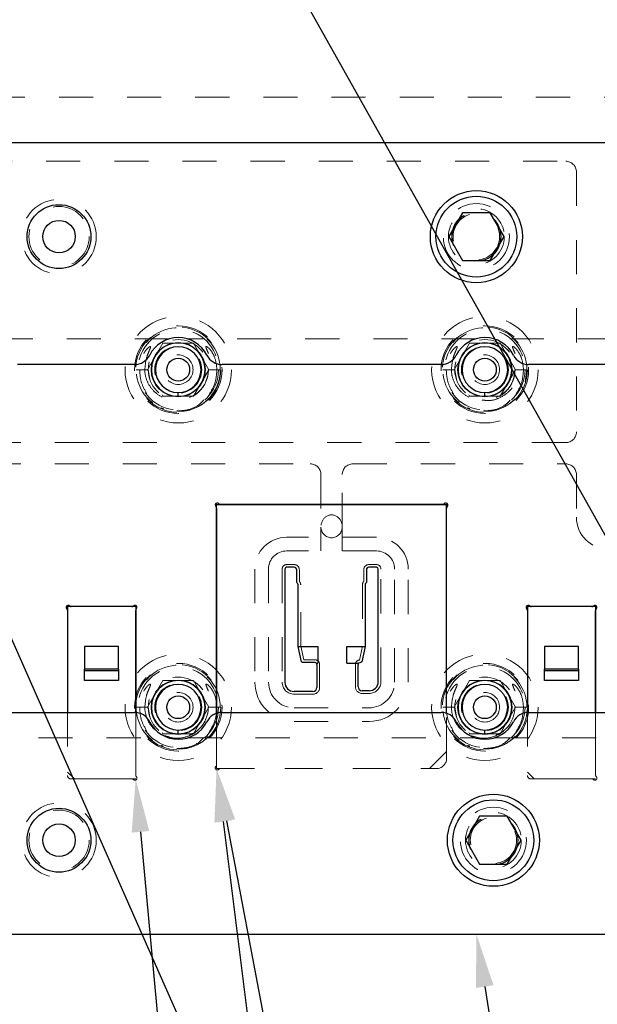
# Model space of a CAD drawing. Header units: inches. Extents: x 1880 to 2363, y -453 to -54.
# Tile 368 of 656: x 2042.97 to 2044.66, y -267.57 to -264.69. Entities that reach past the tile are written whole.
import ezdxf

# ---------------------------------------------------------------- set-up
doc = ezdxf.new("R2010")
doc.units = ezdxf.units.IN
doc.header["$LTSCALE"] = 0.5
doc.header["$MEASUREMENT"] = 0
doc.linetypes.add('HIDDEN', pattern=[0.225, 0.15, -0.075])
for name, color, linetype in [('DIE-M-S', 8, 'Continuous'), ('DIE-M-S2', 1, 'Continuous'), ('DIE-M-S3', 8, 'Continuous'), ('DSS-M-S', 53, 'Continuous'), ('RAI-M-S', 8, 'Continuous'), ('SID-M-S', 105, 'Continuous'), ('SVD-M-S', 8, 'Continuous')]:
    doc.layers.add(name, color=color, linetype=linetype)

msp = doc.modelspace()

# ---------------------------------------------------------------- linework, layer by layer
at = {"layer": 'DIE-M-S', "linetype": 'Continuous', "lineweight": 25}
for p, q in [((2043.54429, -266.11958), (2043.54429, -266.72133)), ((2044.20834, -266.10862), (2043.55525, -266.10862)), ((2044.21929, -266.72133), (2044.21929, -266.11958)), ((2043.10679, -266.41958), (2043.10679, -266.71872)), ((2043.29584, -266.40862), (2043.11775, -266.40862)), ((2043.30679, -266.71884), (2043.30679, -266.41958)), ((2044.45679, -266.41958), (2044.45679, -266.71884)), ((2044.64584, -266.40862), (2044.46775, -266.40862)), ((2044.65679, -266.71872), (2044.65679, -266.41958))]:
    msp.add_line(p, q, dxfattribs=at)
at = {"layer": 'DIE-M-S', "linetype": 'HIDDEN', "lineweight": 18}
for p, q in [((2043.10679, -266.71872), (2043.10679, -266.90362)), ((2043.30679, -266.90267), (2043.30679, -266.71884)), ((2043.54429, -266.72133), (2043.54429, -266.87267)), ((2044.21929, -266.85362), (2044.21929, -266.72133)), ((2044.45679, -266.71884), (2044.45679, -266.90362)), ((2044.65679, -266.90267), (2044.65679, -266.71872)), ((2043.55525, -266.88362), (2044.18929, -266.88362)), ((2043.11679, -266.91362), (2043.29584, -266.91362)), ((2044.46679, -266.91362), (2044.64584, -266.91362))]:
    msp.add_line(p, q, dxfattribs=at)
for centre in [(2044.30679, -265.32352), (2044.35679, -267.09372)]:
    msp.add_circle(centre, 0.068, dxfattribs=at)
at = {"layer": 'DIE-M-S', "linetype": 'Continuous', "lineweight": 25}
for centre in [(2043.43179, -265.71362), (2044.33179, -265.71362), (2043.43179, -266.70362), (2044.33179, -266.70362)]:
    msp.add_circle(centre, 0.079, dxfattribs=at)
for centre, start, end in [((2043.54641, -266.11074), 42.59227, 227.40773), ((2043.55525, -266.10262), 222.59227, 270), ((2044.20834, -266.10262), 270, 317.40773), ((2044.21717, -266.11074), 312.59227, 137.40773), ((2043.53829, -266.11958), 0, 47.40773), ((2044.22529, -266.11958), 132.59227, 180), ((2043.10891, -266.41074), 42.59227, 227.40773), ((2043.10079, -266.41958), 0, 47.40773), ((2043.11775, -266.40262), 222.59227, 270), ((2043.29584, -266.40262), 270, 317.40773), ((2043.30467, -266.41074), 312.59227, 137.40773), ((2043.31279, -266.41958), 132.59227, 180), ((2044.45891, -266.41074), 42.59227, 227.40773), ((2044.45079, -266.41958), 0, 47.40773), ((2044.46775, -266.40262), 222.59227, 270), ((2044.64584, -266.40262), 270, 317.40773), ((2044.65467, -266.41074), 312.59227, 137.40773), ((2044.66279, -266.41958), 132.59227, 180)]:
    msp.add_arc(centre, 0.006, start, end, dxfattribs=at)
at = {"layer": 'DIE-M-S', "linetype": 'HIDDEN', "lineweight": 18}
for centre, radius, start, end in [((2044.18929, -266.85362), 0.03, 270, 0), ((2043.54641, -266.8815), 0.006, 132.59227, 317.40773), ((2043.53829, -266.87267), 0.006, 312.59227, 0), ((2043.55525, -266.88962), 0.006, 90, 137.40773), ((2043.11679, -266.90362), 0.01, 180, 270), ((2043.29584, -266.91962), 0.006, 42.59227, 90), ((2043.30467, -266.9115), 0.006, 222.59227, 47.40773), ((2043.31279, -266.90267), 0.006, 180, 227.40773), ((2044.46679, -266.90362), 0.01, 180, 270), ((2044.64584, -266.91962), 0.006, 42.59227, 90), ((2044.65467, -266.9115), 0.006, 222.59227, 47.40773), ((2044.66279, -266.90267), 0.006, 180, 227.40773)]:
    msp.add_arc(centre, radius, start, end, dxfattribs=at)
at = {"layer": 'DIE-M-S2', "linetype": 'Continuous', "lineweight": 25}
for p, q in [((2043.54429, -266.10862), (2044.21929, -266.10862)), ((2043.54429, -266.72133), (2043.54429, -266.10862)), ((2044.21929, -266.72133), (2044.21929, -266.10862)), ((2043.74462, -266.29824), (2043.74462, -266.63024)), ((2043.77226, -266.29307), (2043.74979, -266.29307)), ((2043.77943, -266.33764), (2043.77943, -266.30024)), ((2043.98415, -266.30024), (2043.98415, -266.33764)), ((2044.01379, -266.29307), (2043.99132, -266.29307)), ((2044.01896, -266.62824), (2044.01896, -266.29824)), ((2043.78127, -266.33948), (2043.77943, -266.33764)), ((2043.98415, -266.33764), (2043.98231, -266.33948)), ((2043.78337, -266.52532), (2043.78337, -266.34455)), ((2043.98021, -266.34455), (2043.98021, -266.52532)), ((2043.10679, -266.40862), (2043.10679, -266.71872)), ((2043.30679, -266.40862), (2043.10679, -266.40862)), ((2043.10679, -266.40862), (2043.10679, -266.71872)), ((2043.30679, -266.40862), (2043.10679, -266.40862)), ((2043.30679, -266.40862), (2043.30679, -266.71884)), ((2043.30679, -266.40862), (2043.30679, -266.71884)), ((2044.45679, -266.40862), (2044.45679, -266.71884)), ((2044.65679, -266.40862), (2044.45679, -266.40862)), ((2044.65679, -266.40862), (2044.45679, -266.40862)), ((2044.45679, -266.40862), (2044.45679, -266.71884)), ((2044.65679, -266.40862), (2044.65679, -266.71872)), ((2044.65679, -266.40862), (2044.65679, -266.71872)), ((2043.25679, -266.52555), (2043.15679, -266.52555)), ((2043.15679, -266.52555), (2043.15679, -266.59199)), ((2043.25679, -266.52555), (2043.15679, -266.52555)), ((2043.15679, -266.52555), (2043.15679, -266.59199)), ((2043.25679, -266.59199), (2043.25679, -266.52555)), ((2043.25679, -266.59199), (2043.25679, -266.52555)), ((2043.78342, -266.52555), (2043.78337, -266.52532)), ((2043.79328, -266.57037), (2043.78342, -266.52555)), ((2043.78342, -266.52555), (2043.84179, -266.52555)), ((2043.84179, -266.52555), (2043.84179, -266.57476)), ((2043.92679, -266.52555), (2043.98016, -266.52555)), ((2043.92679, -266.57476), (2043.92679, -266.52555)), ((2043.98016, -266.52555), (2043.9703, -266.57037)), ((2043.98021, -266.52532), (2043.98016, -266.52555)), ((2044.60679, -266.52555), (2044.50679, -266.52555)), ((2044.50679, -266.52555), (2044.50679, -266.59199)), ((2044.60679, -266.52555), (2044.50679, -266.52555)), ((2044.50679, -266.52555), (2044.50679, -266.59199)), ((2044.60679, -266.59199), (2044.60679, -266.52555)), ((2044.60679, -266.59199), (2044.60679, -266.52555)), ((2043.79605, -266.57259), (2043.79328, -266.57037)), ((2043.9703, -266.57037), (2043.96778, -266.57258)), ((2043.25679, -266.59199), (2043.15679, -266.59199)), ((2043.15679, -266.59699), (2043.15679, -266.59199)), ((2043.15679, -266.59699), (2043.15679, -266.59199)), ((2043.25679, -266.59199), (2043.15679, -266.59199)), ((2043.25679, -266.59699), (2043.15679, -266.59699)), ((2043.15679, -266.62488), (2043.15679, -266.59699)), ((2043.25679, -266.59699), (2043.15679, -266.59699)), ((2043.15679, -266.62488), (2043.15679, -266.59699)), ((2043.25679, -266.59199), (2043.25679, -266.59699)), ((2043.25679, -266.59199), (2043.25679, -266.59699)), ((2043.25679, -266.59699), (2043.25679, -266.62488)), ((2043.25679, -266.59699), (2043.25679, -266.62488)), ((2043.83379, -266.57259), (2043.79605, -266.57259)), ((2043.838, -266.57476), (2043.83379, -266.57259)), ((2043.838, -266.57476), (2043.84179, -266.57476)), ((2043.83896, -266.57776), (2043.83896, -266.64524)), ((2043.92679, -266.57476), (2043.96079, -266.57476)), ((2043.95962, -266.64324), (2043.95962, -266.57803)), ((2043.96434, -266.57288), (2043.96079, -266.57476)), ((2043.96778, -266.57258), (2043.96434, -266.57288)), ((2044.60679, -266.59199), (2044.50679, -266.59199)), ((2044.50679, -266.59699), (2044.50679, -266.59199)), ((2044.50679, -266.59699), (2044.50679, -266.59199)), ((2044.60679, -266.59199), (2044.50679, -266.59199)), ((2044.60679, -266.59699), (2044.50679, -266.59699)), ((2044.50679, -266.62488), (2044.50679, -266.59699)), ((2044.60679, -266.59699), (2044.50679, -266.59699)), ((2044.50679, -266.62488), (2044.50679, -266.59699)), ((2044.60679, -266.59199), (2044.60679, -266.59699)), ((2044.60679, -266.59199), (2044.60679, -266.59699)), ((2044.60679, -266.59699), (2044.60679, -266.62488)), ((2044.60679, -266.59699), (2044.60679, -266.62488)), ((2043.25679, -266.62488), (2043.15679, -266.62488)), ((2043.25679, -266.62488), (2043.15679, -266.62488)), ((2044.60679, -266.62488), (2044.50679, -266.62488)), ((2044.60679, -266.62488), (2044.50679, -266.62488)), ((2043.99179, -266.65541), (2043.97179, -266.65541)), ((2043.82679, -266.65741), (2043.77179, -266.65741))]:
    msp.add_line(p, q, dxfattribs=at)
at = {"layer": 'DIE-M-S2', "linetype": 'HIDDEN', "lineweight": 18}
for p, q in [((2043.10679, -266.71872), (2043.10679, -266.89362)), ((2043.10679, -266.71872), (2043.10679, -266.89362)), ((2043.30679, -266.71884), (2043.30679, -266.91362)), ((2043.30679, -266.71884), (2043.30679, -266.91362)), ((2043.54429, -266.88362), (2043.54429, -266.72133)), ((2044.21929, -266.83362), (2044.21929, -266.72133)), ((2044.45679, -266.71884), (2044.45679, -266.89362)), ((2044.45679, -266.71884), (2044.45679, -266.89362)), ((2044.65679, -266.71872), (2044.65679, -266.91362)), ((2044.65679, -266.71872), (2044.65679, -266.91362)), ((2044.16929, -266.88362), (2044.21929, -266.83362)), ((2043.54429, -266.88362), (2044.16929, -266.88362)), ((2043.12679, -266.91362), (2043.10679, -266.89362)), ((2043.12679, -266.91362), (2043.10679, -266.89362)), ((2043.30679, -266.91362), (2043.12679, -266.91362)), ((2043.30679, -266.91362), (2043.12679, -266.91362)), ((2044.47679, -266.91362), (2044.45679, -266.89362)), ((2044.47679, -266.91362), (2044.45679, -266.89362)), ((2044.65679, -266.91362), (2044.47679, -266.91362)), ((2044.65679, -266.91362), (2044.47679, -266.91362))]:
    msp.add_line(p, q, dxfattribs=at)
at = {"layer": 'DIE-M-S2', "linetype": 'Continuous', "lineweight": 25}
for centre, radius, start, end in [((2043.74979, -266.29824), 0.00517, 90, 180), ((2043.77226, -266.30024), 0.00717, 0, 90), ((2043.99132, -266.30024), 0.00717, 90, 180), ((2044.01379, -266.29824), 0.00517, 0, 90), ((2043.7762, -266.34455), 0.00717, 0, 45), ((2043.98738, -266.34455), 0.00717, 135, 180), ((2043.83379, -266.57776), 0.00517, 0, 35.46923), ((2043.96479, -266.57803), 0.00517, 140.75669, 180), ((2043.99179, -266.62824), 0.02717, 270, 0), ((2043.77179, -266.63024), 0.02717, 180, 270), ((2043.82679, -266.64524), 0.01217, 270, 0), ((2043.97179, -266.64324), 0.01217, 180, 270)]:
    msp.add_arc(centre, radius, start, end, dxfattribs=at)
at = {"layer": 'DIE-M-S3', "linetype": 'HIDDEN', "lineweight": 18}
for p, q in [((2044.78179, -264.91487), (2042.42502, -264.91487)), ((2040.64429, -265.10237), (2044.56929, -265.10237)), ((2044.60054, -265.13362), (2044.60054, -265.89612)), ((2043.46526, -265.71362), (2043.46526, -265.71362)), ((2043.4751, -265.71362), (2043.4751, -265.71362)), ((2043.50069, -265.71362), (2043.50069, -265.71362)), ((2043.51053, -265.71362), (2043.51053, -265.71362)), ((2044.36526, -265.71362), (2044.36526, -265.71362)), ((2044.3751, -265.71362), (2044.3751, -265.71362)), ((2044.40069, -265.71362), (2044.40069, -265.71362)), ((2044.41053, -265.71362), (2044.41053, -265.71362)), ((2043.43179, -265.83173), (2043.43179, -265.83173)), ((2044.33179, -265.83173), (2044.33179, -265.83173)), ((2044.56929, -265.92737), (2042.66929, -265.92737)), ((2042.66929, -265.98987), (2043.81929, -265.98987)), ((2043.94429, -265.98987), (2044.56929, -265.98987)), ((2043.85054, -266.02112), (2043.85054, -266.17524)), ((2043.91304, -266.17524), (2043.91304, -266.02112)), ((2044.60054, -266.02112), (2044.60054, -266.14612)), ((2043.85054, -266.17524), (2043.85054, -266.24524)), ((2043.91304, -266.24524), (2043.91304, -266.17524)), ((2044.01379, -266.24524), (2043.74979, -266.24524)), ((2043.69679, -266.29824), (2043.69679, -266.63024)), ((2043.73679, -266.29824), (2043.73679, -266.63024)), ((2043.77226, -266.28524), (2043.74979, -266.28524)), ((2043.78726, -266.33442), (2043.78726, -266.30024)), ((2043.97632, -266.30024), (2043.97632, -266.33442)), ((2044.01379, -266.28524), (2043.99132, -266.28524)), ((2044.02679, -266.62824), (2044.02679, -266.29824)), ((2044.06679, -266.63024), (2044.06679, -266.29824)), ((2043.7912, -266.52446), (2043.7912, -266.34455)), ((2043.97238, -266.34455), (2043.97238, -266.52446)), ((2043.80007, -266.56476), (2043.7912, -266.52446)), ((2043.97238, -266.52446), (2043.96344, -266.5651)), ((2043.83379, -266.56476), (2043.80007, -266.56476)), ((2043.84679, -266.64524), (2043.84679, -266.57776)), ((2043.95179, -266.57803), (2043.95179, -266.64324)), ((2043.77179, -266.66524), (2043.82679, -266.66524)), ((2043.97179, -266.66324), (2043.99179, -266.66324)), ((2043.46526, -266.70362), (2043.46526, -266.70362)), ((2043.4751, -266.70362), (2043.4751, -266.70362)), ((2043.50069, -266.70362), (2043.50069, -266.70362)), ((2043.51053, -266.70362), (2043.51053, -266.70362)), ((2043.77179, -266.70524), (2043.99179, -266.70524)), ((2044.36526, -266.70362), (2044.36526, -266.70362)), ((2044.3751, -266.70362), (2044.3751, -266.70362)), ((2044.40069, -266.70362), (2044.40069, -266.70362)), ((2044.41053, -266.70362), (2044.41053, -266.70362)), ((2043.43179, -266.82173), (2043.43179, -266.82173)), ((2044.33179, -266.82173), (2044.33179, -266.82173))]:
    msp.add_line(p, q, dxfattribs=at)
for centre, radius in [((2043.08179, -265.32352), 0.10938), ((2043.43179, -265.71362), 0.125), ((2044.33179, -265.71362), 0.125), ((2043.43179, -265.71362), 0.11811), ((2044.33179, -265.71362), 0.11811), ((2043.43179, -265.71362), 0.0689), ((2044.33179, -265.71362), 0.0689), ((2043.43179, -265.71362), 0.04331), ((2044.33179, -265.71362), 0.04331), ((2043.43179, -266.70362), 0.125), ((2043.43179, -266.70362), 0.11811), ((2044.33179, -266.70362), 0.125), ((2044.33179, -266.70362), 0.11811), ((2043.43179, -266.70362), 0.0689), ((2044.33179, -266.70362), 0.0689), ((2043.43179, -266.70362), 0.04331), ((2044.33179, -266.70362), 0.04331), ((2043.08179, -267.09372), 0.10938)]:
    msp.add_circle(centre, radius, dxfattribs=at)
at = {"layer": 'DIE-M-S3', "linetype": 'Continuous', "lineweight": 25}
for centre in [(2043.43179, -265.71362), (2044.33179, -265.71362), (2043.43179, -266.70362), (2044.33179, -266.70362)]:
    msp.add_circle(centre, 0.03346, dxfattribs=at)
at = {"layer": 'DIE-M-S3', "linetype": 'HIDDEN', "lineweight": 18}
for centre, radius, start, end in [((2044.56929, -265.13362), 0.03125, 0, 90), ((2044.56929, -265.89612), 0.03125, 270, 0), ((2043.81929, -266.02112), 0.03125, 0, 90), ((2043.94429, -266.02112), 0.03125, 90, 180), ((2044.56929, -266.02112), 0.03125, 0, 90), ((2044.69429, -266.14612), 0.09375, 180, 270), ((2043.88179, -266.17524), 0.03125, 180, 0), ((2043.74979, -266.29824), 0.053, 90, 180), ((2044.01379, -266.29824), 0.053, 0, 90), ((2043.74979, -266.29824), 0.013, 90, 180), ((2043.77226, -266.30024), 0.015, 0, 90), ((2043.99132, -266.30024), 0.015, 90, 180), ((2044.01379, -266.29824), 0.013, 0, 90), ((2043.7762, -266.34455), 0.015, 0, 42.47833), ((2043.98738, -266.34455), 0.015, 137.52167, 180), ((2043.83379, -266.57776), 0.013, 0, 90), ((2043.96479, -266.57803), 0.013, 95.96235, 180), ((2043.99179, -266.62824), 0.035, 270, 0), ((2043.77179, -266.63024), 0.075, 180, 270), ((2043.77179, -266.63024), 0.035, 180, 270), ((2043.82679, -266.64524), 0.02, 270, 0), ((2043.97179, -266.64324), 0.02, 180, 270), ((2043.99179, -266.63024), 0.075, 270, 0)]:
    msp.add_arc(centre, radius, start, end, dxfattribs=at)
at = {"layer": 'DIE-M-S3', "linetype": 'Continuous', "lineweight": 25}
for centre, radius, start, end in [((2043.43179, -265.71362), 0.07874, 0, 270), ((2044.33179, -265.71362), 0.07874, 0, 270), ((2043.43179, -265.71362), 0.06693, 0, 270), ((2044.33179, -265.71362), 0.06693, 0, 270), ((2043.43179, -265.71362), 0.07874, 270, 0), ((2043.43179, -265.71362), 0.06693, 270, 0), ((2044.33179, -265.71362), 0.07874, 270, 0), ((2044.33179, -265.71362), 0.06693, 270, 0), ((2043.43179, -266.70362), 0.07874, 0, 270), ((2044.33179, -266.70362), 0.07874, 0, 270), ((2043.43179, -266.70362), 0.06693, 0, 270), ((2044.33179, -266.70362), 0.06693, 0, 270), ((2043.43179, -266.70362), 0.07874, 270, 0), ((2043.43179, -266.70362), 0.06693, 270, 0), ((2044.33179, -266.70362), 0.07874, 270, 0), ((2044.33179, -266.70362), 0.06693, 270, 0)]:
    msp.add_arc(centre, radius, start, end, dxfattribs=at)
at = {"layer": 'DIE-M-S3', "linetype": 'HIDDEN', "lineweight": 18}
msp.add_ellipse((2043.88179, -266.17524), major_axis=(0, -0.03608), ratio=0.8660254, start_param=1.5707963, end_param=4.712389, dxfattribs=at)
at = {"layer": 'DIE-M-S3', "linetype": 'Continuous', "lineweight": 25}
for points in [[(2043.43179, -265.79236), (2043.43179, -265.79215), (2043.43179, -265.79172), (2043.43179, -265.78853), (2043.43179, -265.78455), (2043.43179, -265.78185), (2043.43179, -265.78055)], [(2044.33179, -265.79236), (2044.33179, -265.79215), (2044.33179, -265.79172), (2044.33179, -265.78853), (2044.33179, -265.78455), (2044.33179, -265.78185), (2044.33179, -265.78055)], [(2043.43179, -266.78236), (2043.43179, -266.78215), (2043.43179, -266.78172), (2043.43179, -266.77853), (2043.43179, -266.77455), (2043.43179, -266.77185), (2043.43179, -266.77055)], [(2044.33179, -266.78236), (2044.33179, -266.78215), (2044.33179, -266.78172), (2044.33179, -266.77853), (2044.33179, -266.77455), (2044.33179, -266.77185), (2044.33179, -266.77055)]]:
    msp.add_open_spline(points, degree=3, knots=[0, 0, 0, 0, 0.2702613, 0.5624294, 0.7897364, 1, 1, 1, 1], dxfattribs=at)
at = {"layer": 'DSS-M-S', "linetype": 'HIDDEN', "lineweight": 18}
for p, q in [((2044.01379, -266.20524), (2043.74979, -266.20524)), ((2043.65679, -266.29824), (2043.65679, -266.63024)), ((2044.10679, -266.63024), (2044.10679, -266.29824)), ((2043.77179, -266.74524), (2043.99179, -266.74524))]:
    msp.add_line(p, q, dxfattribs=at)
for centre in [(2043.43179, -265.71362), (2044.33179, -265.71362), (2043.43179, -266.70362), (2044.33179, -266.70362)]:
    msp.add_circle(centre, 0.1285, dxfattribs=at)
for centre, radius, start, end in [((2043.74979, -266.29824), 0.093, 90, 180), ((2044.01379, -266.29824), 0.093, 0, 90), ((2043.77179, -266.63024), 0.115, 180, 270), ((2043.99179, -266.63024), 0.115, 270, 0)]:
    msp.add_arc(centre, radius, start, end, dxfattribs=at)
at = {"layer": 'RAI-M-S', "linetype": 'Continuous', "lineweight": 25}
for p, q in [((2046.06379, -265.04852), (2042.54979, -265.04852)), ((2043.30335, -265.69852), (2042.96024, -265.69852)), ((2044.20335, -265.69852), (2043.56024, -265.69852)), ((2044.80335, -265.69852), (2044.46024, -265.69852)), ((2042.54979, -266.71872), (2043.30335, -266.71872)), ((2043.56024, -266.71872), (2044.20335, -266.71872)), ((2044.46024, -266.71872), (2044.80335, -266.71872)), ((2042.54979, -267.36872), (2046.06379, -267.36872))]:
    msp.add_line(p, q, dxfattribs=at)
at = {"layer": 'RAI-M-S', "linetype": 'HIDDEN', "lineweight": 18}
for p, q in [((2043.40466, -265.62362), (2042.85892, -265.62362)), ((2044.30466, -265.62362), (2043.45892, -265.62362)), ((2044.90466, -265.62362), (2044.35892, -265.62362)), ((2042.62164, -266.79362), (2043.40466, -266.79362)), ((2043.45892, -266.79362), (2044.30466, -266.79362)), ((2044.35892, -266.79362), (2044.90466, -266.79362))]:
    msp.add_line(p, q, dxfattribs=at)
at = {"layer": 'RAI-M-S', "linetype": 'Continuous', "lineweight": 25}
for centre in [(2043.08179, -265.32352), (2043.08179, -267.09372)]:
    msp.add_circle(centre, 0.09375, dxfattribs=at)
at = {"layer": 'RAI-M-S', "linetype": 'HIDDEN', "lineweight": 18}
for centre in [(2044.30679, -265.32352), (2044.35679, -267.09372)]:
    msp.add_circle(centre, 0.097, dxfattribs=at)
at = {"layer": 'RAI-M-S', "linetype": 'Continuous', "lineweight": 25}
for centre, radius, start, end in [((2043.43179, -265.71362), 0.094, 26.87743, 153.12257), ((2044.33179, -265.71362), 0.094, 26.87743, 153.12257), ((2043.30335, -265.64852), 0.05, 270, 333.12257), ((2043.56024, -265.64852), 0.05, 206.87743, 270), ((2044.20335, -265.64852), 0.05, 270, 333.12257), ((2044.46024, -265.64852), 0.05, 206.87743, 270), ((2043.30335, -266.76872), 0.05, 26.87743, 90), ((2043.56024, -266.76872), 0.05, 90, 153.12257), ((2044.20335, -266.76872), 0.05, 26.87743, 90), ((2044.46024, -266.76872), 0.05, 90, 153.12257), ((2043.43179, -266.70362), 0.094, 206.87743, 333.12257), ((2044.33179, -266.70362), 0.094, 206.87743, 333.12257)]:
    msp.add_arc(centre, radius, start, end, dxfattribs=at)
at = {"layer": 'SID-M-S'}
for p, q in [((2042.65822, -262.59462), (2049.09063, -274.04031)), ((2042.64883, -265.84118), (2046.27277, -274.03209)), ((2043.56373, -267.03841), (2044.44015, -274.01714)), ((2043.57336, -267.03689), (2044.89761, -274.01901)), ((2043.32106, -267.06897), (2043.95896, -274.01645)), ((2044.33148, -267.52276), (2045.37236, -274.01806))]:
    msp.add_line(p, q, dxfattribs=at)
for points in [[(2043.53793, -267.04165), (2043.54429, -266.88362), (2043.53793, -267.04165), (2043.58953, -267.03517)], [(2043.54782, -267.04173), (2043.54429, -266.88362), (2043.54782, -267.04173), (2043.59891, -267.03204)], [(2043.29516, -267.07135), (2043.30679, -266.91362), (2043.29516, -267.07135), (2043.34695, -267.06659)], [(2044.3058, -267.52687), (2044.30679, -267.36872), (2044.3058, -267.52687), (2044.35715, -267.51864)]]:
    msp.add_solid(points, dxfattribs=at)
at = {"layer": 'SVD-M-S', "linetype": 'Continuous', "lineweight": 25}
for p, q in [((2044.2662, -265.25321), (2044.2256, -265.32352)), ((2044.34739, -265.25321), (2044.2662, -265.25321)), ((2044.38798, -265.32352), (2044.34739, -265.25321)), ((2044.2256, -265.32352), (2044.2662, -265.39383)), ((2044.34739, -265.39383), (2044.38798, -265.32352)), ((2044.2662, -265.39383), (2044.34739, -265.39383)), ((2044.3162, -267.02341), (2044.2756, -267.09372)), ((2044.39739, -267.02341), (2044.3162, -267.02341)), ((2044.43798, -267.09372), (2044.39739, -267.02341)), ((2044.2756, -267.09372), (2044.3162, -267.16403)), ((2044.39739, -267.16403), (2044.43798, -267.09372)), ((2044.3162, -267.16403), (2044.39739, -267.16403))]:
    msp.add_line(p, q, dxfattribs=at)
at = {"layer": 'SVD-M-S', "linetype": 'HIDDEN', "lineweight": 18}
for p, q in [((2043.34161, -265.71362), (2043.3867, -265.63552)), ((2043.3867, -265.63552), (2043.47688, -265.63552)), ((2043.47688, -265.63552), (2043.52197, -265.71362)), ((2044.24161, -265.71362), (2044.2867, -265.63552)), ((2044.2867, -265.63552), (2044.37688, -265.63552)), ((2044.37688, -265.63552), (2044.42197, -265.71362)), ((2043.32094, -265.71362), (2043.30854, -265.71362)), ((2043.34341, -265.71362), (2043.30867, -265.71362)), ((2043.34354, -265.71362), (2043.32094, -265.71362)), ((2043.34436, -265.71839), (2043.34161, -265.71362)), ((2043.3483, -265.74129), (2043.34354, -265.71362)), ((2043.52197, -265.71362), (2043.47688, -265.79172)), ((2043.55496, -265.71362), (2043.52012, -265.71362)), ((2043.52017, -265.71362), (2043.55491, -265.71362)), ((2043.55504, -265.71362), (2043.52023, -265.71362)), ((2044.22094, -265.71362), (2044.20854, -265.71362)), ((2044.24341, -265.71362), (2044.20867, -265.71362)), ((2044.24354, -265.71362), (2044.22094, -265.71362)), ((2044.24436, -265.71839), (2044.24161, -265.71362)), ((2044.2483, -265.74129), (2044.24354, -265.71362)), ((2044.42197, -265.71362), (2044.37688, -265.79172)), ((2044.45496, -265.71362), (2044.42012, -265.71362)), ((2044.42017, -265.71362), (2044.45491, -265.71362)), ((2044.45504, -265.71362), (2044.42023, -265.71362)), ((2044.44967, -265.74962), (2044.45504, -265.71362)), ((2043.3867, -265.79172), (2043.38423, -265.78745)), ((2043.48369, -265.78559), (2043.46526, -265.79488)), ((2044.2867, -265.79172), (2044.28423, -265.78745)), ((2044.38369, -265.78559), (2044.36526, -265.79488)), ((2043.47688, -265.79172), (2043.3867, -265.79172)), ((2044.37688, -265.79172), (2044.2867, -265.79172)), ((2043.34161, -266.70362), (2043.3867, -266.62552)), ((2043.3867, -266.62552), (2043.47688, -266.62552)), ((2043.47688, -266.62552), (2043.52197, -266.70362)), ((2044.24161, -266.70362), (2044.2867, -266.62552)), ((2044.2867, -266.62552), (2044.37688, -266.62552)), ((2044.37688, -266.62552), (2044.42197, -266.70362)), ((2043.32094, -266.70362), (2043.30854, -266.70362)), ((2043.34341, -266.70362), (2043.30867, -266.70362)), ((2043.34354, -266.70362), (2043.32094, -266.70362)), ((2043.34436, -266.70839), (2043.34161, -266.70362)), ((2043.3483, -266.73129), (2043.34354, -266.70362)), ((2043.52197, -266.70362), (2043.47688, -266.78172)), ((2043.55496, -266.70362), (2043.52012, -266.70362)), ((2043.52017, -266.70362), (2043.55491, -266.70362)), ((2043.55504, -266.70362), (2043.52023, -266.70362)), ((2044.22094, -266.70362), (2044.20854, -266.70362)), ((2044.24341, -266.70362), (2044.20867, -266.70362)), ((2044.24354, -266.70362), (2044.22094, -266.70362)), ((2044.24436, -266.70839), (2044.24161, -266.70362)), ((2044.2483, -266.73129), (2044.24354, -266.70362)), ((2044.42197, -266.70362), (2044.37688, -266.78172)), ((2044.45496, -266.70362), (2044.42012, -266.70362)), ((2044.42017, -266.70362), (2044.45491, -266.70362)), ((2044.45504, -266.70362), (2044.42023, -266.70362)), ((2043.3867, -266.78172), (2043.38423, -266.77745)), ((2043.47688, -266.78172), (2043.3867, -266.78172)), ((2043.48369, -266.77559), (2043.46526, -266.78488)), ((2044.2867, -266.78172), (2044.28423, -266.77745)), ((2044.37688, -266.78172), (2044.2867, -266.78172)), ((2044.38369, -266.77559), (2044.36526, -266.78488))]:
    msp.add_line(p, q, dxfattribs=at)
at = {"layer": 'SVD-M-S', "linetype": 'Continuous', "lineweight": 25}
for centre, radius in [((2044.30679, -265.32352), 0.135), ((2044.30679, -265.32352), 0.1186), ((2043.08179, -265.32352), 0.04775), ((2044.35679, -267.09372), 0.135), ((2044.35679, -267.09372), 0.1186), ((2043.08179, -267.09372), 0.04775)]:
    msp.add_circle(centre, radius, dxfattribs=at)
at = {"layer": 'SVD-M-S', "linetype": 'HIDDEN', "lineweight": 18}
for centre, radius in [((2043.08179, -265.32352), 0.0885), ((2044.30679, -265.32352), 0.082), ((2044.30679, -265.32352), 0.07247), ((2044.30679, -265.32352), 0.0722), ((2044.30679, -265.32352), 0.07168), ((2043.43179, -265.71362), 0.15625), ((2044.33179, -265.71362), 0.15625), ((2043.43179, -265.71362), 0.08825), ((2043.43179, -265.71362), 0.078), ((2044.33179, -265.71362), 0.08825), ((2044.33179, -265.71362), 0.078), ((2043.43179, -266.70362), 0.15625), ((2044.33179, -266.70362), 0.15625), ((2043.43179, -266.70362), 0.08825), ((2043.43179, -266.70362), 0.078), ((2044.33179, -266.70362), 0.08825), ((2044.33179, -266.70362), 0.078), ((2043.08179, -267.09372), 0.0885), ((2044.35679, -267.09372), 0.082), ((2044.35679, -267.09372), 0.07247), ((2044.35679, -267.09372), 0.0722), ((2044.35679, -267.09372), 0.07168)]:
    msp.add_circle(centre, radius, dxfattribs=at)
for centre, start, end in [((2043.43179, -265.71362), 0, 315.72721), ((2044.33179, -265.71362), 0, 315.72721), ((2043.43179, -265.71362), 315.72721, 0), ((2043.43179, -266.70362), 0, 315.72721), ((2044.33179, -266.70362), 0, 315.72721)]:
    msp.add_arc(centre, 0.12325, start, end, dxfattribs=at)
for points, knots in [([(2043.33367, -265.71362), (2043.33468, -265.70178), (2043.33618, -265.68408), (2043.34363, -265.66485), (2043.34774, -265.65557), (2043.34968, -265.65091), (2043.35044, -265.6485), (2043.35063, -265.64726), (2043.35058, -265.64658), (2043.35044, -265.64619), (2043.3502, -265.64593), (2043.34991, -265.64579), (2043.34943, -265.64574), (2043.34826, -265.64598), (2043.34453, -265.64816), (2043.33556, -265.65712), (2043.32384, -265.67686), (2043.31873, -265.69837), (2043.31846, -265.71142), (2043.31841, -265.71362)], [0, 0, 0, 0, 0.23796142, 0.35586481, 0.41395627, 0.44300957, 0.45767228, 0.46502019, 0.46814497, 0.47130467, 0.47318958, 0.47507535, 0.47774085, 0.48267955, 0.49891534, 0.56383282, 0.73653813, 0.95560216, 1, 1, 1, 1]), ([(2043.54517, -265.71362), (2043.5441, -265.70238), (2043.5422, -265.68223), (2043.53028, -265.66023), (2043.52069, -265.64945), (2043.51589, -265.64622), (2043.51447, -265.64579), (2043.51399, -265.64574), (2043.51359, -265.64582), (2043.51332, -265.64598), (2043.51311, -265.64626), (2043.51297, -265.64675), (2043.513, -265.64824), (2043.51482, -265.65352), (2043.52069, -265.66607), (2043.52813, -265.6869), (2043.52931, -265.7046), (2043.52991, -265.71362)], [0, 0, 0, 0, 0.2257023, 0.4042496, 0.4931466, 0.5153527, 0.5191338, 0.5229358, 0.5250771, 0.5272378, 0.5291333, 0.5319246, 0.5373757, 0.5588102, 0.6434775, 0.8183439, 1, 1, 1, 1]), ([(2044.23367, -265.71362), (2044.23468, -265.70178), (2044.23618, -265.68408), (2044.24363, -265.66485), (2044.24774, -265.65557), (2044.24968, -265.65091), (2044.25044, -265.6485), (2044.25063, -265.64726), (2044.25058, -265.64658), (2044.25044, -265.64619), (2044.2502, -265.64593), (2044.24991, -265.64579), (2044.24943, -265.64574), (2044.24826, -265.64598), (2044.24453, -265.64816), (2044.23556, -265.65712), (2044.22384, -265.67686), (2044.21873, -265.69837), (2044.21846, -265.71142), (2044.21841, -265.71362)], [0, 0, 0, 0, 0.23796142, 0.35586481, 0.41395627, 0.44300957, 0.45767228, 0.46502019, 0.46814497, 0.47130467, 0.47318958, 0.47507535, 0.47774085, 0.48267955, 0.49891534, 0.56383282, 0.73653813, 0.95560216, 1, 1, 1, 1]), ([(2044.44517, -265.71362), (2044.4441, -265.70238), (2044.4422, -265.68223), (2044.43028, -265.66023), (2044.42069, -265.64945), (2044.41589, -265.64622), (2044.41447, -265.64579), (2044.41399, -265.64574), (2044.41359, -265.64582), (2044.41332, -265.64598), (2044.41311, -265.64626), (2044.41297, -265.64675), (2044.413, -265.64824), (2044.41482, -265.65352), (2044.42069, -265.66607), (2044.42813, -265.6869), (2044.42931, -265.7046), (2044.42991, -265.71362)], [0, 0, 0, 0, 0.2257023, 0.4042496, 0.4931466, 0.5153527, 0.5191338, 0.5229358, 0.5250771, 0.5272378, 0.5291333, 0.5319246, 0.5373757, 0.5588102, 0.6434775, 0.8183439, 1, 1, 1, 1]), ([(2043.34001, -265.7843), (2043.33386, -265.77381), (2043.32107, -265.752), (2043.31932, -265.72673), (2043.31841, -265.71362)], [0, 0, 0, 0, 0.48118328, 1, 1, 1, 1]), ([(2043.33367, -265.71362), (2043.33377, -265.7166), (2043.3342, -265.72996), (2043.34144, -265.75358), (2043.36075, -265.77956), (2043.38791, -265.79772), (2043.41923, -265.80585), (2043.451, -265.80334), (2043.47972, -265.79083), (2043.50254, -265.76993), (2043.51417, -265.74834), (2043.51802, -265.7339), (2043.51918, -265.7275), (2043.51959, -265.72446), (2043.5199, -265.72147), (2043.52007, -265.71924), (2043.52021, -265.71646), (2043.52022, -265.71458), (2043.52023, -265.71362)], [0, 0, 0, 0, 0.0309821, 0.1390962, 0.2504876, 0.3623209, 0.4730784, 0.5820155, 0.6889003, 0.7939871, 0.8989406, 0.9391461, 0.9491777, 0.9666759, 0.9710489, 0.9804409, 0.9899847, 1, 1, 1, 1]), ([(2043.54517, -265.71362), (2043.54422, -265.72672), (2043.54232, -265.75301), (2043.52893, -265.77569), (2043.52221, -265.78707)], [0, 0, 0, 0, 0.4982217, 1, 1, 1, 1]), ([(2044.24001, -265.7843), (2044.23386, -265.77381), (2044.22107, -265.752), (2044.21932, -265.72673), (2044.21841, -265.71362)], [0, 0, 0, 0, 0.48118328, 1, 1, 1, 1]), ([(2044.23367, -265.71362), (2044.23377, -265.7166), (2044.2342, -265.72996), (2044.24144, -265.75358), (2044.26075, -265.77956), (2044.28791, -265.79772), (2044.31923, -265.80585), (2044.351, -265.80334), (2044.37972, -265.79083), (2044.40254, -265.76993), (2044.41417, -265.74834), (2044.41802, -265.7339), (2044.41918, -265.7275), (2044.41959, -265.72446), (2044.4199, -265.72147), (2044.42007, -265.71924), (2044.42021, -265.71646), (2044.42022, -265.71458), (2044.42023, -265.71362)], [0, 0, 0, 0, 0.0309821, 0.1390962, 0.2504876, 0.3623209, 0.4730784, 0.5820155, 0.6889003, 0.7939871, 0.8989406, 0.9391461, 0.9491777, 0.9666759, 0.9710489, 0.9804409, 0.9899847, 1, 1, 1, 1]), ([(2044.32405, -265.8025), (2044.33072, -265.8034), (2044.34797, -265.80574), (2044.3757, -265.79744), (2044.40282, -265.77964), (2044.42215, -265.75356), (2044.42938, -265.72996), (2044.42982, -265.7166), (2044.42991, -265.71362)], [0, 0, 0, 0, 0.1284288, 0.3324816, 0.5385166, 0.7437376, 0.9429204, 1, 1, 1, 1]), ([(2044.44517, -265.71362), (2044.44422, -265.72672), (2044.44232, -265.75301), (2044.42893, -265.77569), (2044.42221, -265.78707)], [0, 0, 0, 0, 0.4982217, 1, 1, 1, 1]), ([(2043.52004, -265.79966), (2043.51883, -265.80087), (2043.50797, -265.81171), (2043.48343, -265.82782), (2043.44357, -265.83778), (2043.40407, -265.83299), (2043.37568, -265.82198), (2043.36465, -265.81038), (2043.36261, -265.80823)], [0, 0, 0, 0, 0.0296945, 0.2651226, 0.4965645, 0.7242061, 0.9489615, 1, 1, 1, 1]), ([(2043.50648, -265.80276), (2043.5027, -265.80683), (2043.49008, -265.82048), (2043.46193, -265.83304), (2043.43815, -265.83412), (2043.42737, -265.83461)], [0, 0, 0, 0, 0.1888255, 0.6321303, 1, 1, 1, 1]), ([(2044.42004, -265.79966), (2044.41883, -265.80087), (2044.40797, -265.81171), (2044.38343, -265.82782), (2044.34357, -265.83778), (2044.30407, -265.83299), (2044.27568, -265.82198), (2044.26465, -265.81038), (2044.26261, -265.80823)], [0, 0, 0, 0, 0.0296945, 0.2651226, 0.4965645, 0.7242061, 0.9489615, 1, 1, 1, 1]), ([(2044.40648, -265.80276), (2044.4027, -265.80683), (2044.39008, -265.82048), (2044.36193, -265.83304), (2044.33815, -265.83412), (2044.32737, -265.83461)], [0, 0, 0, 0, 0.1888255, 0.6321303, 1, 1, 1, 1]), ([(2043.38803, -265.82745), (2043.38565, -265.82722), (2043.38295, -265.82696), (2043.38079, -265.82547), (2043.38054, -265.8253)], [0, 0, 0, 0, 0.8839994, 1, 1, 1, 1]), ([(2044.28803, -265.82745), (2044.28565, -265.82722), (2044.28295, -265.82696), (2044.28079, -265.82547), (2044.28054, -265.8253)], [0, 0, 0, 0, 0.88399939, 1, 1, 1, 1]), ([(2043.33367, -266.70362), (2043.33468, -266.69178), (2043.33618, -266.67408), (2043.34363, -266.65485), (2043.34774, -266.64557), (2043.34968, -266.64091), (2043.35044, -266.6385), (2043.35063, -266.63726), (2043.35058, -266.63658), (2043.35044, -266.63619), (2043.3502, -266.63593), (2043.34991, -266.63579), (2043.34943, -266.63574), (2043.34826, -266.63598), (2043.34453, -266.63816), (2043.33556, -266.64712), (2043.32384, -266.66686), (2043.31873, -266.68837), (2043.31846, -266.70142), (2043.31841, -266.70362)], [0, 0, 0, 0, 0.23796142, 0.35586481, 0.41395627, 0.44300957, 0.45767228, 0.46502019, 0.46814497, 0.47130467, 0.47318958, 0.47507535, 0.47774085, 0.48267955, 0.49891534, 0.56383282, 0.73653813, 0.95560216, 1, 1, 1, 1]), ([(2043.54517, -266.70362), (2043.5441, -266.69238), (2043.5422, -266.67223), (2043.53028, -266.65023), (2043.52069, -266.63945), (2043.51589, -266.63622), (2043.51447, -266.63579), (2043.51399, -266.63574), (2043.51359, -266.63582), (2043.51332, -266.63598), (2043.51311, -266.63626), (2043.51297, -266.63675), (2043.513, -266.63824), (2043.51482, -266.64352), (2043.52069, -266.65607), (2043.52813, -266.6769), (2043.52931, -266.6946), (2043.52991, -266.70362)], [0, 0, 0, 0, 0.2257023, 0.4042496, 0.4931466, 0.5153527, 0.5191338, 0.5229358, 0.5250771, 0.5272378, 0.5291333, 0.5319246, 0.5373757, 0.5588102, 0.6434775, 0.8183439, 1, 1, 1, 1]), ([(2044.23367, -266.70362), (2044.23468, -266.69178), (2044.23618, -266.67408), (2044.24363, -266.65485), (2044.24774, -266.64557), (2044.24968, -266.64091), (2044.25044, -266.6385), (2044.25063, -266.63726), (2044.25058, -266.63658), (2044.25044, -266.63619), (2044.2502, -266.63593), (2044.24991, -266.63579), (2044.24943, -266.63574), (2044.24826, -266.63598), (2044.24453, -266.63816), (2044.23556, -266.64712), (2044.22384, -266.66686), (2044.21873, -266.68837), (2044.21846, -266.70142), (2044.21841, -266.70362)], [0, 0, 0, 0, 0.23796142, 0.35586481, 0.41395627, 0.44300957, 0.45767228, 0.46502019, 0.46814497, 0.47130467, 0.47318958, 0.47507535, 0.47774085, 0.48267955, 0.49891534, 0.56383282, 0.73653813, 0.95560216, 1, 1, 1, 1]), ([(2044.44517, -266.70362), (2044.4441, -266.69238), (2044.4422, -266.67223), (2044.43028, -266.65023), (2044.42069, -266.63945), (2044.41589, -266.63622), (2044.41447, -266.63579), (2044.41399, -266.63574), (2044.41359, -266.63582), (2044.41332, -266.63598), (2044.41311, -266.63626), (2044.41297, -266.63675), (2044.413, -266.63824), (2044.41482, -266.64352), (2044.42069, -266.65607), (2044.42813, -266.6769), (2044.42931, -266.6946), (2044.42991, -266.70362)], [0, 0, 0, 0, 0.2257023, 0.4042496, 0.4931466, 0.5153527, 0.5191338, 0.5229358, 0.5250771, 0.5272378, 0.5291333, 0.5319246, 0.5373757, 0.5588102, 0.6434775, 0.8183439, 1, 1, 1, 1]), ([(2043.34001, -266.7743), (2043.33386, -266.76381), (2043.32107, -266.742), (2043.31932, -266.71673), (2043.31841, -266.70362)], [0, 0, 0, 0, 0.48118328, 1, 1, 1, 1]), ([(2043.33367, -266.70362), (2043.33376, -266.7066), (2043.33418, -266.71998), (2043.34174, -266.74315), (2043.35521, -266.76428), (2043.36678, -266.7715), (2043.36926, -266.77305)], [0, 0, 0, 0, 0.1103256, 0.495314, 0.891973, 1, 1, 1, 1]), ([(2043.3923, -266.78702), (2043.40129, -266.79), (2043.42027, -266.7963), (2043.45106, -266.79319), (2043.47971, -266.78087), (2043.50254, -266.75992), (2043.51417, -266.73834), (2043.51802, -266.7239), (2043.51918, -266.7175), (2043.51959, -266.71446), (2043.5199, -266.71147), (2043.52007, -266.70924), (2043.52021, -266.70646), (2043.52022, -266.70458), (2043.52023, -266.70362)], [0, 0, 0, 0, 0.15673934, 0.33107724, 0.50213067, 0.67030661, 0.83826933, 0.90261227, 0.91866633, 0.94666975, 0.95366798, 0.96869858, 0.983972, 1, 1, 1, 1]), ([(2043.54517, -266.70362), (2043.54422, -266.71672), (2043.54232, -266.74301), (2043.52893, -266.76569), (2043.52221, -266.77707)], [0, 0, 0, 0, 0.4982217, 1, 1, 1, 1]), ([(2044.24001, -266.7743), (2044.23386, -266.76381), (2044.22107, -266.742), (2044.21932, -266.71673), (2044.21841, -266.70362)], [0, 0, 0, 0, 0.48118328, 1, 1, 1, 1]), ([(2044.23367, -266.70362), (2044.23376, -266.7066), (2044.23418, -266.71998), (2044.24174, -266.74315), (2044.25521, -266.76428), (2044.26678, -266.7715), (2044.26926, -266.77305)], [0, 0, 0, 0, 0.1103256, 0.495314, 0.891973, 1, 1, 1, 1]), ([(2044.2923, -266.78702), (2044.30129, -266.79), (2044.32027, -266.7963), (2044.35106, -266.79319), (2044.37971, -266.78087), (2044.40254, -266.75992), (2044.41417, -266.73834), (2044.41802, -266.7239), (2044.41918, -266.7175), (2044.41959, -266.71446), (2044.4199, -266.71147), (2044.42007, -266.70924), (2044.42021, -266.70646), (2044.42022, -266.70458), (2044.42023, -266.70362)], [0, 0, 0, 0, 0.15673934, 0.33107724, 0.50213067, 0.67030661, 0.83826933, 0.90261227, 0.91866633, 0.94666975, 0.95366798, 0.96869858, 0.983972, 1, 1, 1, 1]), ([(2044.44517, -266.70362), (2044.44422, -266.71672), (2044.44232, -266.74301), (2044.42893, -266.76569), (2044.42221, -266.77707)], [0, 0, 0, 0, 0.4982217, 1, 1, 1, 1]), ([(2043.52004, -266.78966), (2043.51883, -266.79087), (2043.50797, -266.80171), (2043.48343, -266.81782), (2043.44357, -266.82778), (2043.40407, -266.82299), (2043.37568, -266.81198), (2043.36465, -266.80038), (2043.36261, -266.79823)], [0, 0, 0, 0, 0.0296945, 0.2651226, 0.4965645, 0.7242061, 0.9489615, 1, 1, 1, 1]), ([(2043.50648, -266.79276), (2043.5027, -266.79683), (2043.49008, -266.81048), (2043.46193, -266.82304), (2043.43815, -266.82412), (2043.42737, -266.82461)], [0, 0, 0, 0, 0.1888255, 0.6321303, 1, 1, 1, 1]), ([(2044.42004, -266.78966), (2044.41883, -266.79087), (2044.40797, -266.80171), (2044.38343, -266.81782), (2044.34357, -266.82778), (2044.30407, -266.82299), (2044.27568, -266.81198), (2044.26465, -266.80038), (2044.26261, -266.79823)], [0, 0, 0, 0, 0.0296945, 0.2651226, 0.4965645, 0.7242061, 0.9489615, 1, 1, 1, 1]), ([(2044.40648, -266.79276), (2044.4027, -266.79683), (2044.39008, -266.81048), (2044.36193, -266.82304), (2044.33815, -266.82412), (2044.32737, -266.82461)], [0, 0, 0, 0, 0.1888255, 0.6321303, 1, 1, 1, 1]), ([(2043.38803, -266.81745), (2043.38565, -266.81722), (2043.38295, -266.81696), (2043.38079, -266.81547), (2043.38054, -266.8153)], [0, 0, 0, 0, 0.8839994, 1, 1, 1, 1]), ([(2044.28803, -266.81745), (2044.28565, -266.81722), (2044.28295, -266.81696), (2044.28079, -266.81547), (2044.28054, -266.8153)], [0, 0, 0, 0, 0.8839994, 1, 1, 1, 1])]:
    msp.add_open_spline(points, degree=3, knots=knots, dxfattribs=at)

doc.saveas('drawing.dxf')
